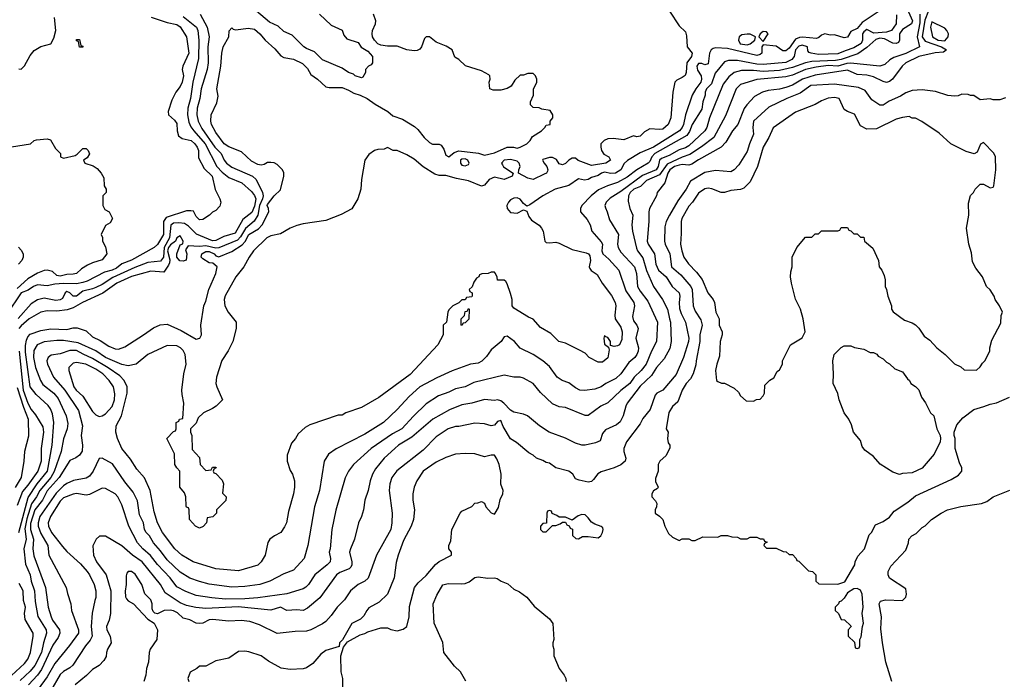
# Model space of a CAD drawing. Header units: inches. Extents: x 1793389 to 1900389, y 320802 to 470796.
# Tile 282 of 656: x 1842260 to 1848338, y 392644 to 396717. Entities that reach past the tile are written whole.
import ezdxf

# ---------------------------------------------------------------- set-up
doc = ezdxf.new("R2010")
doc.units = ezdxf.units.IN
doc.header["$MEASUREMENT"] = 0
doc.layers.add('B8349', color=7, linetype='Continuous')

msp = doc.modelspace()

# ---------------------------------------------------------------- linework, layer by layer
at = {"layer": 'B8349', "color": 2}
for points, elevation in [([(1847721.6, 396821.6), (1847770.4, 396710), (1847764.9, 396690), (1847710, 396656.8), (1847690.2, 396630), (1847690.6, 396589.4), (1847684, 396576), (1847670.4, 396569.6), (1847650, 396571.8), (1847598.2, 396598.2), (1847570, 396602.2), (1847545.8, 396594.2), (1847490, 396544.7), (1847433.9, 396506.1), (1847330, 396469.8), (1847295.6, 396464.4), (1847150, 396458.4), (1847110, 396449.8), (1847030, 396420.9), (1846950, 396402.4), (1846850, 396396.4), (1846790, 396403.5), (1846716.4, 396403.6), (1846671, 396390), (1846636.7, 396363.3), (1846601.7, 396318.3), (1846518, 396110), (1846502.4, 396050), (1846490.2, 396029.8), (1846390, 395937.6), (1846370, 395926.3), (1846330, 395913.6), (1846270, 395877.4), (1846221.3, 395858.7), (1846210.3, 395849.7), (1846200.3, 395810), (1846188, 395790), (1846104.7, 395755.3), (1845970, 395656.3), (1845904.9, 395615.1), (1845879.3, 395590), (1845873, 395570), (1845875.2, 395555.2), (1845887.3, 395530), (1845900.5, 395480.5), (1845957.3, 395390), (1845950.4, 395330), (1845954.4, 395310), (1845970, 395282), (1846054.4, 395190), (1846068.2, 395150), (1846074.4, 395070), (1846090, 395040.7), (1846138, 394978), (1846198, 394850), (1846190.4, 394730), (1846159.3, 394670), (1846126.4, 394590), (1846095.5, 394550), (1846052.7, 394510), (1846026.4, 394470), (1845970, 394427.6), (1845890, 394352), (1845847.3, 394330), (1845770, 394273.2), (1845750, 394272.7), (1845630, 394322.7), (1845590, 394326), (1845550, 394345.2), (1845474.2, 394414.2), (1845429.5, 394469.5), (1845370, 394504), (1845350, 394509.2), (1845310, 394509), (1845250, 394521.2), (1845062.8, 394477.2), (1845010.4, 394449.6), (1844950, 394438), (1844910, 394416), (1844846.2, 394393.8), (1844770, 394345.2), (1844690.4, 394269.6), (1844618.8, 394190), (1844560.6, 394159.4), (1844430, 394069.3), (1844321, 393970), (1844290.6, 393929.4), (1844270, 393888), (1844210.7, 393689.3), (1844187.7, 393570), (1844176.3, 393450), (1844170.8, 393430), (1844178.8, 393390), (1844177.3, 393370), (1844158.8, 393350), (1844082.8, 393290), (1844042.8, 393230), (1844026.2, 393213.8), (1844010, 393203.7), (1843910, 393172.7), (1843730, 393147.8), (1843650, 393141.3), (1843530, 393139.7), (1843447, 393147), (1843350, 393162), (1843286.5, 393186.5), (1843230, 393215.1), (1843189.7, 393270), (1843110, 393352), (1843067.7, 393407.7), (1843019.5, 393450), (1842987.3, 393487.3), (1842934.5, 393590), (1842890, 393722), (1842866, 393770), (1842850, 393789.2), (1842790, 393822), (1842770, 393824), (1842690, 393785.1), (1842670, 393781.6), (1842610, 393791.5), (1842590, 393787.3), (1842530, 393765.1), (1842510, 393744.5), (1842450, 393649.2), (1842436.4, 393610), (1842437.1, 393590), (1842457.1, 393550), (1842523.4, 393463.4), (1842550, 393433.4), (1842636.2, 393356.2), (1842676.3, 393310), (1842690.6, 393290), (1842719.1, 393230), (1842730.5, 393190), (1842730.6, 393150), (1842722.8, 393130), (1842707.9, 393052.1), (1842701.3, 392970), (1842706.4, 392910), (1842694.6, 392885.4), (1842665.5, 392850), (1842588, 392732), (1842570, 392714), (1842530, 392692.7), (1842510, 392673.2), (1842450.7, 392570)], 246), ([(1843072.2, 396732.2), (1843170, 396699.1), (1843230, 396687.7), (1843250, 396673.4), (1843290, 396611.3), (1843304.9, 396510), (1843266.8, 396430), (1843262.8, 396410), (1843270.4, 396370), (1843262, 396330), (1843250, 396304), (1843222.8, 396270), (1843199.8, 396220.2), (1843176.3, 396150), (1843179.1, 396130), (1843216.5, 396096.5), (1843230, 396074.8), (1843231.6, 396030), (1843240.5, 396000.5), (1843263.9, 395983.9), (1843319.1, 395970), (1843342, 395950), (1843355.5, 395930), (1843362.8, 395910), (1843363.5, 395863.5), (1843398.8, 395798.8), (1843447.7, 395750), (1843467.3, 395667.3), (1843496, 395610), (1843501, 395590), (1843495.3, 395564.7), (1843470, 395538), (1843451.1, 395528.9), (1843430.9, 395509.1), (1843390, 395482), (1843370, 395481.2), (1843350, 395502), (1843333.6, 395533.6), (1843317.2, 395537.2), (1843290, 395536), (1843164.5, 395495.5), (1843146.7, 395470), (1843148.2, 395390), (1843110, 395329), (1843091, 395310), (1842950, 395231.3), (1842891.3, 395208.7), (1842856.8, 395183.2), (1842830.6, 395170), (1842782.8, 395157.2), (1842677, 395103), (1842650, 395094.8), (1842610, 395086.6), (1842530, 395087.7), (1842477, 395083), (1842430, 395074), (1842370, 395079.5), (1842346, 395070), (1842312.8, 395047.2), (1842270, 395031.2), (1842181.4, 394898.6)], 218), ([(1843270, 396735.8), (1843350.4, 396670), (1843358.7, 396650), (1843365.3, 396590), (1843362.9, 396477.1), (1843328.9, 396330), (1843314.6, 396230), (1843298.7, 396170), (1843295.3, 396130), (1843304.4, 396084.4), (1843316.1, 396056.1), (1843334, 396030), (1843404, 395950), (1843476.4, 395810), (1843510, 395774.4), (1843550, 395741.6), (1843630.6, 395710), (1843690, 395655.5), (1843710.2, 395630.2), (1843717.7, 395610), (1843710, 395566), (1843692.9, 395527.1), (1843638, 395482), (1843590, 395397.6), (1843521.1, 395378.9), (1843470, 395353.7), (1843450, 395352.3), (1843352.2, 395392.2), (1843301.8, 395441.8), (1843277.8, 395457.8), (1843243.3, 395463.3), (1843210, 395459.7), (1843192.9, 395447.1), (1843185, 395370), (1843152.7, 395310), (1843147.2, 395250), (1843130, 395226.6), (1843050, 395217.4), (1842970, 395186), (1842835, 395125), (1842770, 395082.6), (1842730, 395063.1), (1842710, 395054), (1842650, 395039.6), (1842610, 395009.7), (1842589.7, 395009.7), (1842570, 395029.3), (1842550, 395037.6), (1842540.5, 395030), (1842524.6, 394995.4), (1842510, 394986.3), (1842483.7, 394983.7), (1842410, 394996.9), (1842370, 394986), (1842330, 394962.9), (1842250, 394871.6)], 222), ([(1842254, 396414), (1842270, 396412), (1842290, 396431.3), (1842325.4, 396494.6), (1842350, 396526), (1842390, 396550.8), (1842452.9, 396567.1), (1842470, 396602), (1842483.7, 396650), (1842475.6, 396730)], 218), ([(1842254.3, 393550), (1842312.4, 393767.6), (1842368.1, 393851.9), (1842431.4, 393930), (1842459.5, 394090), (1842470.4, 394230), (1842462.3, 394282.3), (1842450, 394314.8), (1842434.7, 394334.7), (1842362, 394402), (1842325.3, 394450), (1842295.9, 394664.1), (1842295.1, 394704.9), (1842301.8, 394738.2), (1842310, 394759.3), (1842325.4, 394774.6), (1842390, 394798.4), (1842452.8, 394807.2), (1842550, 394804.5), (1842590, 394815.1), (1842614.9, 394814.9), (1842670, 394796), (1842710, 394759.5), (1842756.9, 394736.9), (1842810, 394701.2), (1842850, 394685.1), (1842870, 394682), (1842910, 394696), (1843024.7, 394770), (1843085.2, 394814.8), (1843127.9, 394832.1), (1843170, 394836), (1843256.9, 394796.9), (1843350, 394744), (1843372, 394750), (1843382, 394770), (1843378, 394830), (1843397.3, 394950), (1843410, 394978), (1843428.3, 395051.7), (1843470.8, 395150), (1843478, 395190), (1843453, 395213), (1843430, 395216.4), (1843390, 395239.3), (1843380.4, 395250), (1843384.9, 395270), (1843410, 395286.2), (1843430, 395286), (1843460.5, 395270), (1843470, 395259.6), (1843490, 395251.6), (1843570, 395286), (1843633.9, 395326.1), (1843652, 395348), (1843675.3, 395390), (1843733.7, 395426.3), (1843757, 395450), (1843797.3, 395530), (1843796, 395550), (1843787.7, 395570), (1843790, 395575.3), (1843830, 395628.7), (1843870, 395666), (1843891.3, 395750), (1843891.1, 395771.1), (1843882, 395790), (1843850, 395822), (1843830, 395832), (1843810, 395834), (1843790, 395834), (1843770, 395822), (1843750, 395818), (1843730, 395822.8), (1843690, 395842.8), (1843630, 395901), (1843550, 395930.8), (1843522.8, 395950), (1843470, 396021), (1843444.9, 396070), (1843440.7, 396090), (1843442.8, 396130), (1843477.3, 396202.7), (1843485.4, 396245.4), (1843476, 396290), (1843502, 396430), (1843507.7, 396510), (1843516, 396550), (1843551, 396610), (1843552, 396648), (1843570, 396666), (1843578, 396658), (1843594.6, 396654.6), (1843670, 396665.2), (1843710, 396659), (1843742, 396630), (1843775.3, 396590), (1843835.9, 396535.9), (1843872.9, 396492.9), (1843890, 396484), (1843950, 396473.2), (1844005.6, 396445.6), (1844036, 396416), (1844058, 396378), (1844098, 396350), (1844150, 396302), (1844170, 396298), (1844250, 396298), (1844290, 396282), (1844322.5, 396262.5), (1844362, 396250), (1844404, 396230), (1844454.3, 396194.3), (1844532.7, 396150), (1844562.9, 396122.9), (1844622.2, 396102.2), (1844696.8, 396056.8), (1844718.5, 396038.5), (1844757.6, 395990), (1844790, 395958.4), (1844808.7, 395948.7), (1844848.5, 395948.5), (1844861.3, 395941.3), (1844877.7, 395917.7), (1844890, 395881.2), (1844910, 395869.2), (1844942.9, 395897.1), (1844970, 395906.9), (1845091.9, 395891.9), (1845130, 395881.2), (1845190, 395895.3), (1845270, 395929), (1845309.1, 395929.1), (1845330, 395924), (1845350, 395928.7), (1845391.3, 395950), (1845411.3, 395970), (1845425.4, 395994.6), (1845482, 396030), (1845502, 396050), (1845510, 396066), (1845534, 396070), (1845534, 396090), (1845552, 396110), (1845552, 396130), (1845535.3, 396155.3), (1845483.6, 396163.6), (1845467.3, 396172.7), (1845430, 396174), (1845414, 396190), (1845414, 396210), (1845432, 396250), (1845432.7, 396287.3), (1845452, 396330), (1845452, 396350), (1845444.7, 396370), (1845430, 396384.7), (1845396.4, 396383.6), (1845370, 396374), (1845350, 396374), (1845316.4, 396343.6), (1845292.9, 396307.1), (1845270, 396290.8), (1845230, 396280.7), (1845182, 396282), (1845162, 396290), (1845158, 396330), (1845164.7, 396350), (1845162, 396370), (1845156.9, 396376.9), (1845110, 396401), (1845011.1, 396431.1), (1844971.3, 396470), (1844945.2, 396485.2), (1844930, 396530.8), (1844892.8, 396552.8), (1844830, 396578), (1844790, 396610.8), (1844770, 396610.8), (1844759.5, 396600.5), (1844740.9, 396550), (1844730, 396534.8), (1844713.6, 396526.4), (1844695.9, 396524.1), (1844650, 396530.4), (1844590, 396552.4), (1844530, 396552.4), (1844490, 396558.4), (1844470, 396568), (1844450, 396590.6), (1844437.6, 396610), (1844436.5, 396630), (1844438.7, 396650), (1844455.8, 396690), (1844459.3, 396710), (1844443.1, 396750)], 230), ([(1843373.4, 396750), (1843417, 396670), (1843428.9, 396610), (1843421.1, 396550), (1843424.2, 396450), (1843418, 396410), (1843380.3, 396290), (1843372, 396230), (1843356.5, 396170), (1843353.1, 396130), (1843360.9, 396090), (1843384.4, 396044.4), (1843464, 395930), (1843503.7, 395890), (1843522, 395850), (1843537.1, 395830), (1843570, 395805.3), (1843697.3, 395750), (1843719.3, 395730), (1843758.9, 395650), (1843763.6, 395630), (1843758.8, 395610), (1843739.4, 395570), (1843730.2, 395509.8), (1843708.2, 395471.8), (1843653.2, 395426.8), (1843624, 395376), (1843603.7, 395356.3), (1843490, 395307.4), (1843470, 395305.8), (1843410, 395320.3), (1843370, 395316.9), (1843300.5, 395319.5), (1843283.7, 395296.3), (1843291.7, 395270), (1843287.9, 395232.1), (1843270, 395226.3), (1843248.3, 395228.3), (1843229.7, 395249.7), (1843230.9, 395270), (1843250, 395326), (1843268, 395332), (1843268.7, 395350), (1843250, 395382), (1843230, 395369), (1843221.6, 395350), (1843190, 395325.8), (1843179.1, 395310), (1843172.8, 395290), (1843186.3, 395233.7), (1843184.2, 395215.8), (1843179, 395201), (1843150, 395158), (1843070, 395163.5), (1842950, 395130.9), (1842859.3, 395090), (1842772.7, 395027.3), (1842647.3, 394970), (1842590, 394938.4), (1842553.8, 394926.2), (1842490, 394917.6), (1842430, 394918.4), (1842390, 394911.8), (1842319.1, 394870), (1842270, 394827), (1842254.9, 394810)], 226), ([(1846270.8, 396770), (1846330, 396678), (1846370, 396642), (1846376.8, 396616.8), (1846381, 396550), (1846410.6, 396510), (1846406.8, 396490), (1846377.3, 396450), (1846374.8, 396390), (1846367.1, 396372.9), (1846350, 396359), (1846316.9, 396343.1), (1846304.7, 396330), (1846291, 396269), (1846279.1, 396110), (1846262, 396070), (1846230, 396040.9), (1846210, 396038), (1846150, 396042), (1846116.1, 396023.9), (1846090, 395997.2), (1846070, 395994), (1846050, 395999), (1845990, 395975.3), (1845922.7, 395982.7), (1845890, 395980.7), (1845868.5, 395971.5), (1845848.2, 395950), (1845846.7, 395930), (1845851.7, 395910), (1845865.8, 395885.8), (1845896, 395870), (1845906.8, 395850), (1845878, 395830), (1845790, 395816.2), (1845707.6, 395847.6), (1845690, 395861.2), (1845670, 395861.2), (1845650.5, 395849.5), (1845630, 395829), (1845610, 395820.9), (1845590, 395826.6), (1845574.2, 395854.2), (1845550, 395865.1), (1845530, 395865.1), (1845490, 395853.2), (1845487.3, 395850), (1845497.3, 395830), (1845513.4, 395810), (1845520.7, 395790), (1845518, 395782), (1845511, 395770), (1845498, 395762), (1845430, 395729.5), (1845397.4, 395737.4), (1845339, 395770), (1845340.9, 395790), (1845349.6, 395810), (1845342.4, 395830), (1845330, 395842.4), (1845290, 395854.3), (1845251.3, 395850), (1845234.9, 395830), (1845239.5, 395819.5), (1845247.3, 395807.3), (1845306, 395770), (1845301, 395750), (1845250, 395729), (1845190, 395744.5), (1845158.8, 395730), (1845130, 395695.3), (1845110, 395689), (1845030, 395722), (1844955.5, 395735.5), (1844890, 395754), (1844850, 395755.3), (1844822, 395762), (1844750, 395809), (1844695.5, 395855.5), (1844650, 395882), (1844590, 395908.7), (1844566, 395910), (1844530, 395928), (1844510, 395918), (1844470, 395915.3), (1844450, 395908), (1844415.3, 395884.7), (1844391, 395850), (1844370.7, 395730), (1844366.8, 395670), (1844347.3, 395610), (1844310, 395549.2), (1844245.2, 395514.8), (1844150, 395477.2), (1844010, 395456), (1843970, 395445.2), (1843930, 395429), (1843870, 395394), (1843810, 395382.7), (1843786, 395370), (1843704, 395290), (1843676, 395250), (1843642.8, 395190), (1843594.8, 395130), (1843528.1, 395011.9), (1843522.8, 394990), (1843526.8, 394950), (1843546, 394910), (1843596, 394850), (1843596, 394810), (1843574.8, 394730), (1843547.5, 394672.5), (1843508.3, 394611.7), (1843474, 394510), (1843470.9, 394470.9), (1843476, 394450), (1843512, 394370), (1843472, 394330), (1843450, 394315.3), (1843394, 394290), (1843362, 394258), (1843350, 394226), (1843314, 394190), (1843314, 394170), (1843322, 394150), (1843323.6, 394063.6), (1843370, 394014), (1843374, 393970), (1843410, 393934), (1843442, 393938), (1843450, 393954), (1843470, 393954), (1843472, 393950), (1843458, 393942), (1843454, 393930), (1843458, 393918), (1843470, 393914), (1843510, 393874), (1843518, 393850), (1843512.7, 393792.7), (1843534, 393770), (1843532.7, 393747.3), (1843474, 393690), (1843474, 393670), (1843452.7, 393647.3), (1843418, 393642), (1843414, 393610), (1843392.7, 393587.3), (1843370, 393578), (1843346, 393590), (1843308, 393630), (1843306, 393690), (1843302, 393702), (1843290, 393706), (1843287.3, 393712.7), (1843286, 393770), (1843276.4, 393796.4), (1843248, 393830), (1843248, 393930), (1843229.1, 393949.1), (1843218, 393970), (1843216.4, 394036.4), (1843168, 394130), (1843210, 394174), (1843222, 394178), (1843226, 394190), (1843226, 394230), (1843242, 394238), (1843246, 394250), (1843266, 394254), (1843274, 394350), (1843262, 394402), (1843261.2, 394430), (1843272.3, 394530), (1843286.6, 394590), (1843280.9, 394650), (1843270, 394673.2), (1843253.2, 394690), (1843230, 394703.7), (1843170, 394706), (1843051, 394650), (1842978, 394590), (1842930, 394579.5), (1842890, 394587.6), (1842790, 394631.1), (1842730, 394672.8), (1842621.8, 394721.8), (1842530, 394735.8), (1842490, 394735.8), (1842410, 394728), (1842368, 394710), (1842346.6, 394673.4), (1842344.6, 394630), (1842358, 394570), (1842388.8, 394488.8), (1842403.8, 394463.8), (1842470.5, 394410), (1842498.2, 394378.2), (1842546, 394270), (1842557.3, 394222.7), (1842552.7, 394190), (1842530.4, 394129.6), (1842515.3, 394050), (1842473.2, 393926.8), (1842452.6, 393890), (1842384.4, 393810), (1842363.1, 393770), (1842332.8, 393727.2), (1842304.6, 393635.4), (1842292.5, 393572.5), (1842300.2, 393510), (1842285.6, 393450), (1842295.1, 393355.1), (1842324.2, 393290), (1842330.3, 393250), (1842351.8, 393190), (1842356.1, 393123.9), (1842371.8, 393031.8), (1842422.4, 392950), (1842424.9, 392930), (1842406, 392870), (1842394.3, 392810), (1842353.1, 392730), (1842324.8, 392695.2), (1842262.7, 392637.3)], 234), ([(1847566, 396770), (1847461.1, 396698.9), (1847430, 396662.7), (1847390, 396644), (1847370.4, 396609.6), (1847350, 396603.6), (1847290, 396623), (1847262, 396622), (1847230, 396629), (1847210, 396622), (1847194, 396606), (1847178.8, 396601.2), (1847091.7, 396608.3), (1847074.3, 396605.7), (1847050, 396597), (1847010, 396540.5), (1846990, 396523.6), (1846970, 396524.5), (1846930, 396552.4), (1846850, 396562), (1846841, 396550), (1846841, 396510), (1846830, 396501.2), (1846810, 396496), (1846630, 396538.3), (1846556.3, 396543.7), (1846540.4, 396539.6), (1846528.5, 396531.5), (1846518, 396510), (1846510, 396444), (1846490, 396437.2), (1846470, 396446.6), (1846450, 396447), (1846439.5, 396430), (1846444.7, 396404.7), (1846466, 396370), (1846468.5, 396350), (1846464.9, 396330), (1846433.4, 396290), (1846410.4, 396250), (1846370.4, 396130), (1846357, 396070), (1846348.4, 396050), (1846332.7, 396030), (1846173, 395930), (1846090, 395895.6), (1846012.3, 395847.7), (1845990.4, 395829.6), (1845970, 395789.4), (1845938, 395770), (1845910, 395767.3), (1845870, 395774.7), (1845851.3, 395770), (1845830, 395755.1), (1845790, 395741.6), (1845769.3, 395729.3), (1845746, 395726), (1845710, 395734), (1845650, 395693.2), (1845564.7, 395670), (1845490, 395629.2), (1845410, 395574), (1845390, 395566), (1845370, 395582), (1845349.4, 395609.4), (1845330, 395616.2), (1845310, 395615.1), (1845290, 395603.6), (1845277.6, 395590), (1845267.4, 395570), (1845268.7, 395550), (1845290, 395526), (1845330, 395522.8), (1845370, 395542), (1845390, 395534), (1845402, 395502), (1845418.8, 395478.8), (1845467.1, 395447.1), (1845481, 395430), (1845491, 395410), (1845502, 395350), (1845510, 395342), (1845530, 395338), (1845570, 395342.8), (1845590, 395337.3), (1845670, 395298), (1845756.7, 395276.7), (1845770.4, 395270.4), (1845779, 395259), (1845783, 395230), (1845776.3, 395190), (1845780.4, 395180.4), (1845788.5, 395168.5), (1845824, 395144), (1845854.8, 395090), (1845913.8, 395013.8), (1845936.3, 394970), (1845940.5, 394950), (1845932.8, 394892.8), (1845935.5, 394870), (1845970, 394818), (1845978.8, 394790), (1845976.9, 394743.1), (1845962, 394710), (1845950, 394702), (1845930, 394698), (1845906, 394706), (1845908, 394730), (1845890, 394755.3), (1845878, 394758), (1845870, 394766), (1845866.8, 394750), (1845870, 394714), (1845894, 394694), (1845898, 394678), (1845890, 394628.7), (1845858, 394602), (1845830, 394601.2), (1845775.3, 394630), (1845750, 394657.2), (1845716.6, 394676.6), (1845630, 394719.3), (1845588, 394730), (1845538.6, 394778.6), (1845475.5, 394815.5), (1845430, 394868), (1845400.2, 394880.2), (1845310, 394935.3), (1845299, 394950), (1845299, 394990), (1845290, 395026), (1845270, 395086), (1845260.4, 395100.4), (1845250, 395108), (1845208.9, 395108.9), (1845207.3, 395127.3), (1845198, 395150), (1845190, 395158), (1845170, 395158), (1845151.3, 395148.7), (1845112.7, 395147.3), (1845098, 395142), (1845094, 395130), (1845079.6, 395120.4), (1845063.6, 395096.4), (1845052.7, 395067.3), (1845034, 395050), (1845038, 395038), (1845054, 395030), (1845054, 395010), (1845050, 395006), (1845018, 395002), (1845010, 394986), (1844990, 394986), (1844971.6, 394968.4), (1844934, 394950), (1844910, 394926), (1844902, 394910), (1844894, 394850), (1844874, 394830), (1844874, 394770), (1844842, 394710), (1844670, 394525.2), (1844476.8, 394383.2), (1844370, 394322), (1844274, 394290), (1844250, 394275.3), (1844225.4, 394274.6), (1844050, 394215.3), (1844022, 394198), (1843979.6, 394160.4), (1843962, 394130), (1843936.9, 394103.1), (1843911.6, 394028.4), (1843911.3, 393990), (1843930, 393934), (1843944.7, 393910), (1843956, 393870), (1843956, 393830), (1843950.8, 393790), (1843919.8, 393680.2), (1843906, 393610), (1843895.3, 393584.7), (1843871.3, 393550), (1843832, 393530), (1843804.7, 393510), (1843790.9, 393489.1), (1843776, 393410), (1843751.3, 393370), (1843730, 393349), (1843610, 393313.2), (1843470, 393326.6), (1843330, 393369.3), (1843261.2, 393410), (1843217.2, 393450), (1843140.9, 393550), (1843109.7, 393609.7), (1843090, 393678), (1843064.5, 393810), (1843030, 393888.7), (1842982.5, 393942.5), (1842944.1, 394004.1), (1842890, 394069), (1842864.5, 394130), (1842853.2, 394170), (1842856, 394210), (1842888.2, 394271.8), (1842922.9, 394410), (1842922.9, 394450), (1842904.5, 394490), (1842877.2, 394517.2), (1842807.1, 394567.1), (1842710, 394625.7), (1842650.8, 394650.8), (1842610, 394673.7), (1842570, 394674), (1842510, 394654.5), (1842453.7, 394646.3), (1842434.8, 394630), (1842427.7, 394610), (1842430.6, 394590), (1842468.2, 394510), (1842538.4, 394430), (1842623.4, 394303.4), (1842647.3, 394210), (1842639.1, 394150), (1842647.3, 394090), (1842646.4, 394053.6), (1842630, 394029), (1842607.5, 394012.5), (1842570, 393996), (1842504.2, 393890), (1842430, 393807.6), (1842400.8, 393750), (1842353.8, 393690), (1842325.8, 393605.8), (1842326, 393570), (1842346, 393510), (1842341.6, 393450), (1842347.1, 393407.1), (1842419.1, 393210), (1842435.5, 393090), (1842454.9, 393030), (1842463.1, 393010), (1842504.9, 392950), (1842508.5, 392930), (1842498, 392902), (1842465.4, 392854.6), (1842395.5, 392704.5), (1842370.2, 392669.8), (1842314.9, 392610)], 238), ([(1847672.4, 396747.6), (1847670.5, 396690), (1847642, 396650), (1847610, 396639.1), (1847533.1, 396633.1), (1847490, 396655.4), (1847470, 396642.4), (1847463.2, 396630), (1847462.7, 396590), (1847453.4, 396570), (1847410, 396542.3), (1847354.8, 396525.2), (1847310, 396505.3), (1847190, 396502.6), (1847146, 396510), (1847133.2, 396513.2), (1847125.2, 396525.2), (1847122.7, 396550), (1847090, 396559.1), (1847070, 396553.7), (1847050, 396531.3), (1847040.5, 396490), (1847026, 396470), (1846990, 396453.3), (1846850, 396440.3), (1846810, 396442.8), (1846690, 396464), (1846634.9, 396465.1), (1846610, 396456), (1846554.1, 396385.9), (1846530, 396320.9), (1846499.3, 396290), (1846490.4, 396270), (1846490.4, 396250), (1846477.6, 396210), (1846470, 396165.2), (1846412, 396070), (1846393.8, 396026.2), (1846377.5, 396002.5), (1846181.1, 395890), (1846162.3, 395870), (1846150, 395842), (1846139.3, 395830), (1846070.2, 395789.8), (1846010, 395744), (1845950, 395712.4), (1845888.2, 395691.8), (1845833.3, 395666.7), (1845787.3, 395630), (1845731, 395570), (1845721, 395550), (1845721, 395530), (1845763.4, 395483.4), (1845780.7, 395450), (1845791, 395410), (1845850, 395346), (1845857.1, 395330), (1845853.4, 395290), (1845858.8, 395270), (1845897.3, 395237.3), (1845958.4, 395170), (1846002.3, 395042.3), (1846050.5, 394970), (1846055.5, 394950), (1846043.4, 394883.4), (1846050, 394858), (1846070.4, 394830.4), (1846078, 394810), (1846063.1, 394750), (1846079.3, 394690), (1846077.1, 394670), (1846070.4, 394650), (1846056.3, 394630), (1846020.7, 394599.3), (1845970, 394529.3), (1845939.2, 394500.8), (1845878, 394470), (1845850, 394449.3), (1845810, 394436), (1845746.3, 394426.3), (1845718, 394430), (1845690, 394444), (1845650, 394474), (1845608, 394490), (1845578, 394510), (1845530, 394575.3), (1845488.7, 394610), (1845430, 394649.3), (1845350, 394689), (1845315.3, 394730), (1845270, 394762), (1845250, 394758), (1845232, 394730), (1845170, 394679), (1845142, 394638), (1845112.4, 394607.6), (1845090, 394596), (1845042, 394590), (1844930, 394549.4), (1844834.2, 394505.8), (1844730.3, 394449.7), (1844664, 394390), (1844590, 394309.2), (1844506, 394230), (1844390, 394158), (1844212.8, 394067.2), (1844165.2, 394034.8), (1844138.8, 393990), (1844110.8, 393810), (1844080.7, 393710), (1844038.8, 393470), (1844016, 393390), (1843950, 393319), (1843890, 393295.1), (1843804.7, 393250), (1843742, 393230), (1843650, 393217.6), (1843570, 393214), (1843430, 393231.8), (1843370, 393247.3), (1843310, 393269.6), (1843250, 393306.6), (1843170, 393382), (1843130, 393438), (1843086.7, 393486.7), (1843060.9, 393530), (1843040.9, 393550), (1843029.6, 393570), (1843023.7, 393610), (1843000.1, 393660.1), (1842986.5, 393746.5), (1842960.1, 393800.1), (1842910, 393862.7), (1842833.6, 393973.6), (1842770, 394009), (1842750, 394008), (1842713, 393930), (1842690, 393899.3), (1842670, 393886), (1842592.5, 393872.5), (1842550, 393853.6), (1842530, 393839.6), (1842485.8, 393794.2), (1842384.2, 393650), (1842373.4, 393610), (1842374.6, 393590), (1842390, 393544.9), (1842434.4, 393470), (1842440.7, 393410), (1842547.3, 393210), (1842554.4, 393174.4), (1842576, 393110), (1842578.8, 393070), (1842622, 392950), (1842622, 392930), (1842566.9, 392853.1), (1842477.3, 392742.7), (1842430, 392659.5), (1842335.8, 392530)], 242), ([(1847816.9, 396750), (1847816.8, 396696.8), (1847800.2, 396610), (1847814, 396550), (1847730, 396507.3), (1847656.9, 396483.1), (1847631.6, 396468.4), (1847599.9, 396440.1), (1847570.4, 396429.6), (1847387.6, 396447.6), (1847366, 396446), (1847310, 396429), (1847250, 396433.7), (1847175.8, 396424.2), (1847110.7, 396410), (1847030, 396373.5), (1846990, 396363.1), (1846810, 396348), (1846710, 396316.2), (1846682, 396290), (1846616.7, 396123.3), (1846545.5, 395990), (1846469.1, 395930.9), (1846396.7, 395883.3), (1846350, 395868.8), (1846256.1, 395823.9), (1846210, 395758.7), (1846130, 395723.5), (1846092.3, 395687.7), (1846050.2, 395669.8), (1846028.9, 395650), (1846018.7, 395630), (1846015.5, 395595.5), (1846026, 395550), (1846044.9, 395510), (1846039.5, 395450), (1846043.1, 395410), (1846066.7, 395306.7), (1846073, 395290), (1846105.8, 395245.8), (1846129.1, 395169.1), (1846173, 395070), (1846227.7, 394990), (1846259.1, 394930), (1846270.4, 394870), (1846278.4, 394850), (1846281.6, 394730), (1846273.5, 394686.5), (1846237.7, 394622.3), (1846190, 394569.2), (1846159.9, 394520.1), (1846090, 394454.5), (1846010.5, 394349.5), (1846000.7, 394330), (1845985.5, 394270), (1845966.4, 394233.6), (1845944.1, 394215.9), (1845876.4, 394183.6), (1845858.5, 394161.5), (1845843.5, 394116.5), (1845815.2, 394104.8), (1845750, 394089.3), (1845730, 394089.2), (1845690, 394101.2), (1845630, 394133.2), (1845528.7, 394170), (1845469.5, 394209.5), (1845395.3, 394270), (1845370, 394281.2), (1845310, 394294), (1845290, 394305.2), (1845249.4, 394349.4), (1845230, 394364), (1845210, 394369.2), (1845190, 394366), (1845130, 394372.7), (1845050.4, 394349.6), (1844990, 394338), (1844912.5, 394307.5), (1844810.3, 394249.7), (1844680.6, 394139.4), (1844598.8, 394090), (1844574.8, 394070), (1844510, 394009.2), (1844457.1, 393942.9), (1844437.3, 393910), (1844422.8, 393870), (1844410.5, 393809.5), (1844391, 393750), (1844382.8, 393690), (1844370.6, 393649.4), (1844351, 393610), (1844326, 393510), (1844301, 393450), (1844296, 393430), (1844310.6, 393370), (1844310.6, 393350), (1844303.8, 393336.2), (1844293.7, 393326.3), (1844236.7, 393303.3), (1844216, 393290), (1844112.5, 393147.5), (1844037.5, 393082.5), (1844010, 393069.3), (1843970, 393072.7), (1843910, 393068.7), (1843870, 393089), (1843810, 393072), (1843609, 393091), (1843410, 393081.6), (1843347.9, 393087.9), (1843290, 393100.7), (1843250, 393115.6), (1843158.9, 393178.9), (1843129.6, 393229.6), (1843015.1, 393370), (1842956, 393410), (1842890, 393469), (1842790, 393528), (1842752.7, 393527.3), (1842731.6, 393508.4), (1842711, 393469), (1842716.3, 393410), (1842733.4, 393370), (1842793, 393290), (1842821.6, 393190), (1842821, 393050), (1842811.3, 393010), (1842794.8, 392970), (1842797.3, 392950), (1842818, 392910), (1842824.9, 392870), (1842802.8, 392830), (1842794.8, 392810), (1842794, 392786), (1842779.8, 392760.2), (1842751.3, 392730), (1842710, 392705.2), (1842673, 392667), (1842602.8, 392610)], 250), ([(1847870.5, 396770.5), (1847846.8, 396713.2), (1847830.2, 396610), (1847850, 396584.2), (1847951, 396550), (1847981, 396530), (1847963.5, 396516.5), (1847911.8, 396511.8), (1847811.3, 396490), (1847731, 396450), (1847706.8, 396430), (1847647.3, 396350), (1847630, 396335.1), (1847610, 396329.4), (1847590, 396334.5), (1847530, 396364.5), (1847490, 396373.6), (1847430, 396378.7), (1847370, 396404.7), (1847170, 396375.1), (1847091.4, 396348.6), (1847030, 396313.3), (1846990, 396297.6), (1846950, 396287.3), (1846879.9, 396280.1), (1846844.7, 396270), (1846796.7, 396243.3), (1846748.6, 396191.4), (1846732.3, 396167.7), (1846693, 396070), (1846659.1, 396030), (1846619.5, 395960.5), (1846590.3, 395929.7), (1846450, 395851.6), (1846410, 395823.6), (1846390, 395818.4), (1846350, 395823), (1846330, 395819.3), (1846301.6, 395810), (1846273.4, 395790), (1846261.5, 395770), (1846241.6, 395710), (1846196, 395650), (1846190.8, 395630), (1846147.3, 395550), (1846142.8, 395530), (1846142.8, 395470), (1846133.4, 395350), (1846139.1, 395330), (1846178, 395270), (1846187.5, 395207.5), (1846203.8, 395170), (1846250.6, 395130), (1846287.7, 395070), (1846330.4, 395030), (1846335.8, 395010), (1846330.4, 394970), (1846333.7, 394933.7), (1846342.3, 394902.3), (1846370.4, 394850), (1846390.4, 394750), (1846388, 394730), (1846358, 394630), (1846313, 394527), (1846230.4, 394429.6), (1846192, 394410), (1846182, 394398), (1846151, 394310), (1846105.8, 394254.2), (1846090, 394222), (1846005.5, 394110), (1845988.4, 394070), (1845988.4, 394050), (1846002.4, 394010), (1845997.1, 393990), (1845971.7, 393968.3), (1845930, 393949.5), (1845850, 393925.2), (1845828, 393912), (1845803, 393877), (1845790, 393866), (1845770, 393860.9), (1845712.7, 393872.7), (1845690, 393882), (1845674, 393910), (1845650, 393929), (1845569.2, 393949.2), (1845530, 393978), (1845510, 393982), (1845490, 393995.3), (1845450, 394009), (1845430, 394028.7), (1845403.2, 394043.2), (1845326.6, 394106.6), (1845290, 394129), (1845244.1, 394204.1), (1845230, 394242), (1845210, 394235.3), (1845190, 394214), (1845170.6, 394209.4), (1845130, 394221.2), (1845070, 394225.2), (1844970, 394206), (1844950, 394206), (1844904.7, 394190), (1844830, 394141.2), (1844750, 394059.3), (1844588.6, 393931.4), (1844557.3, 393890), (1844544.9, 393850), (1844540.7, 393810), (1844558.8, 393670), (1844557.3, 393610), (1844550.7, 393570), (1844462.8, 393410), (1844410.4, 393269.6), (1844390.5, 393249.5), (1844350, 393229.2), (1844301, 393190), (1844265.5, 393134.5), (1844218.8, 393090), (1844182.5, 393037.5), (1844150, 393001.2), (1844130, 392986), (1844058, 392950), (1844030, 392940.9), (1843959.8, 392940.2), (1843850, 392926), (1843740.1, 392980.1), (1843681.2, 393001.2), (1843627.2, 393007.2), (1843550, 393002.9), (1843450, 393013), (1843429, 393011), (1843390, 392991.8), (1843370, 392989.5), (1843350, 392991.8), (1843311, 393011), (1843270, 393022), (1843234.8, 393054.8), (1843210, 393067.4), (1843188.8, 393071.2), (1843151.8, 393068.2), (1843110, 393049), (1843093.2, 393053.2), (1843083.2, 393063.2), (1843078.6, 393078.6), (1843078, 393110), (1843070, 393135.3), (1843032, 393172), (1843013.6, 393230), (1842972.5, 393292.5), (1842950, 393309.3), (1842930, 393309), (1842921.1, 393298.9), (1842916.3, 393283.7), (1842917.1, 393230), (1842911.7, 393188.3), (1842914.1, 393154.1), (1842920.2, 393140.2), (1842930, 393128), (1842962.8, 393110), (1843050, 393016), (1843090, 392991.3), (1843111.3, 392950), (1843106, 392890), (1843066, 392830), (1843058.8, 392810), (1843054.8, 392750), (1843042.8, 392710), (1843038.8, 392670), (1843026, 392630)], 254), ([(1844110.8, 396750), (1844183, 396683), (1844250, 396651), (1844260.4, 396620.4), (1844278.4, 396598.4), (1844350, 396576), (1844367.9, 396547.9), (1844410, 396522.8), (1844437.3, 396490), (1844438, 396450), (1844430, 396438), (1844414, 396430), (1844394, 396410), (1844394, 396390), (1844378, 396362), (1844370, 396358), (1844330, 396369.3), (1844319.6, 396379.6), (1844289.2, 396390), (1844250, 396417), (1844130, 396469.3), (1844078.9, 396518.9), (1844030, 396538), (1844013.2, 396550), (1843942, 396622), (1843890, 396642.7), (1843856.1, 396676.1), (1843801.1, 396701.1), (1843720.9, 396770)], 226), ([(1848345.4, 396234.6), (1848310, 396222), (1848270, 396222), (1848250, 396228.7), (1848190, 396222), (1848150, 396248), (1848128.9, 396248.9), (1848114.6, 396254.6), (1848076.4, 396256.4), (1848053.4, 396246.6), (1848030, 396243.7), (1847989.5, 396249.5), (1847913.6, 396273.6), (1847830, 396284), (1847770, 396279), (1847730, 396264), (1847696.4, 396243.6), (1847626.9, 396213.1), (1847590, 396189.2), (1847570, 396189.2), (1847521.2, 396221.2), (1847479.1, 396279.1), (1847438.3, 396298.3), (1847290, 396319.5), (1847142.8, 396310), (1847078, 396262), (1846994.8, 396230), (1846884.1, 396175.9), (1846790.5, 396090), (1846785.5, 396050), (1846790.7, 396010), (1846764.9, 395950), (1846750, 395902), (1846699.8, 395820.2), (1846671.3, 395790), (1846650, 395777.2), (1846554.4, 395785.6), (1846490, 395772.7), (1846401.3, 395718.7), (1846374.9, 395670), (1846322, 395598), (1846270.4, 395509.6), (1846250.6, 395470), (1846242, 395438), (1846240.5, 395350), (1846244.9, 395330), (1846272.4, 395270), (1846283, 395190), (1846340.6, 395140.6), (1846403, 395070), (1846410.4, 395050), (1846416.3, 394950), (1846430, 394918), (1846464.5, 394864.5), (1846473.4, 394830), (1846459.3, 394770), (1846457.6, 394730), (1846434.9, 394610), (1846434.2, 394585.8), (1846418, 394530), (1846400.9, 394499.1), (1846374.8, 394470), (1846350.4, 394429.6), (1846323.5, 394356.5), (1846290, 394328.7), (1846267.9, 394292.1), (1846251.3, 394190), (1846262, 394170), (1846258, 394130), (1846263.6, 394103.6), (1846274, 394090), (1846272.7, 394072.7), (1846250, 394026), (1846212, 393990), (1846202, 393970), (1846202, 393930), (1846184.7, 393884.7), (1846185.4, 393865.4), (1846202, 393830), (1846198, 393822), (1846171.6, 393808.4), (1846162, 393790), (1846162, 393770), (1846185.4, 393745.4), (1846192, 393730), (1846191.1, 393708.9), (1846182, 393690), (1846182, 393670), (1846210, 393652), (1846230.9, 393630.9), (1846242, 393590), (1846265.4, 393545.4), (1846290, 393522), (1846330, 393502), (1846350, 393512), (1846390, 393512), (1846410, 393502), (1846430, 393502), (1846476.4, 393523.6), (1846570, 393522), (1846590, 393532), (1846630, 393532), (1846656.4, 393523.6), (1846690, 393522), (1846710, 393512), (1846750, 393512), (1846770, 393522), (1846810, 393522), (1846830, 393512), (1846851.6, 393511.6), (1846858, 393498), (1846874, 393490), (1846858, 393482), (1846854, 393470), (1846870, 393454), (1846930, 393454), (1846972.7, 393432.7), (1846991.6, 393431.6), (1847010, 393414), (1847030, 393414), (1847054, 393390), (1847058, 393378), (1847070, 393374), (1847130, 393314), (1847154, 393310), (1847174, 393290), (1847174, 393250), (1847192.7, 393232.7), (1847310, 393231.3), (1847354, 393246), (1847415.3, 393350), (1847418, 393370), (1847434.6, 393405.4), (1847475.3, 393450), (1847504, 393536), (1847518, 393550), (1847543.1, 393596.9), (1847590, 393618), (1847630, 393644.7), (1847658, 393682), (1847742, 393738), (1847790, 393776), (1848010, 393878), (1848054.6, 393905.4), (1848075.3, 393930), (1848075.3, 393950), (1848061.2, 393981.2), (1848035.3, 394070), (1848035.3, 394130), (1848028, 394150), (1848028, 394170), (1848044.7, 394215.3), (1848082, 394258), (1848149.3, 394310.7), (1848212.5, 394327.5), (1848250, 394342.8), (1848290, 394351), (1848370, 394386)], 258), ([(1842210, 395930.7), (1842326, 395950), (1842349.1, 395970.9), (1842364.7, 395975.3), (1842430, 395982), (1842450, 395974), (1842481.6, 395921.6), (1842511, 395890), (1842512, 395870), (1842530, 395861), (1842602, 395878), (1842614.6, 395885.4), (1842650, 395922), (1842670, 395922), (1842682, 395910), (1842691, 395889), (1842676.9, 395863.1), (1842654, 395850), (1842662, 395830), (1842714.4, 395814.4), (1842738, 395798), (1842762, 395770), (1842779.6, 395739.6), (1842782, 395690), (1842794, 395670), (1842794, 395650), (1842774, 395630), (1842774, 395570), (1842785.4, 395545.4), (1842812, 395530), (1842832, 395490), (1842818, 395462), (1842790, 395446), (1842762, 395390), (1842771.6, 395371.6), (1842772, 395350), (1842790, 395314), (1842798, 395270), (1842770, 395234), (1842710, 395216), (1842678.8, 395201.2), (1842642.4, 395177.6), (1842611, 395150), (1842590, 395145.1), (1842550, 395143.7), (1842510, 395133.2), (1842490, 395137.2), (1842462.9, 395162.9), (1842430, 395169.6), (1842410, 395168), (1842370, 395152.6), (1842310, 395116.8), (1842244, 395056)], 214), ([(1842252.7, 395312.7), (1842270, 395294), (1842282, 395270), (1842282, 395250), (1842274, 395230), (1842252.7, 395207.3)], 210), ([(1842256.9, 394670), (1842282, 394430), (1842309.3, 394350), (1842330, 394310.5), (1842357.7, 394277.7), (1842403.8, 394203.8), (1842406.4, 394170), (1842392, 394070), (1842391.7, 393990), (1842371.8, 393930), (1842310, 393842), (1842276.7, 393803.3), (1842243.7, 393716.3)], 226), ([(1842245.1, 394445.1), (1842283.8, 394323.8), (1842312.9, 394250), (1842315.3, 394144.7), (1842290.4, 394050), (1842286.3, 393990), (1842268.1, 393890), (1842231.1, 393828.9)], 222), ([(1844255.3, 392570), (1844254, 392650), (1844245.2, 392690), (1844242, 392790), (1844258, 392842), (1844284, 392876), (1844362, 392918), (1844390, 392926), (1844410, 392938), (1844490, 392961), (1844530, 392961), (1844550, 392951), (1844590, 392942.8), (1844626.3, 392953.7), (1844649.3, 392970.7), (1844664.5, 393030), (1844666.9, 393093.1), (1844697.2, 393210), (1844720.5, 393239.5), (1844770, 393284.9), (1844826.6, 393353.4), (1844850, 393370.6), (1844926, 393410), (1844926, 393430), (1844908.9, 393448.9), (1844908.7, 393470), (1844920.4, 393499.6), (1844928, 393570), (1844978, 393670), (1844990, 393682), (1845050, 393712), (1845070, 393732), (1845087.3, 393732.7), (1845110, 393742), (1845130, 393732), (1845138, 393710), (1845170, 393671.3), (1845190, 393664.7), (1845195.3, 393670), (1845215.5, 393704.5), (1845226.3, 393753.7), (1845242, 393790), (1845244, 393810), (1845229.5, 393849.5), (1845232.7, 393910), (1845219.5, 393970), (1845206, 394006), (1845190, 394028), (1845170, 394028.7), (1845130, 394018), (1845070, 394035.3), (1845010, 394038), (1844950, 394034), (1844890, 394014), (1844830, 393984), (1844750, 393929), (1844710.8, 393870), (1844694.8, 393830), (1844686.8, 393790), (1844687.3, 393750), (1844697.3, 393690), (1844690.7, 393630), (1844676.3, 393590), (1844630, 393502), (1844596.3, 393410), (1844584.5, 393364.5), (1844570.7, 393270), (1844530.8, 393170), (1844479.8, 393120.2), (1844415.3, 393084.7), (1844402, 393070), (1844383.6, 393036.4), (1844363.6, 393016.4), (1844310, 392988.7), (1844252, 392888), (1844234, 392870), (1844232.7, 392847.3), (1844150, 392822), (1844119.8, 392800.2), (1844070, 392742), (1844030, 392715.3), (1844010, 392708.7), (1843930, 392704), (1843873.6, 392713.6), (1843796.5, 392756.5), (1843750, 392789), (1843674.6, 392814.6), (1843650, 392818), (1843610, 392815.3), (1843550, 392775.3), (1843470, 392758), (1843410, 392726), (1843370, 392726), (1843354, 392710), (1843311.6, 392688.4), (1843298, 392650), (1843304.7, 392630)], 258), ([(1847642.7, 392630), (1847607, 392750), (1847586, 392870), (1847575.5, 392955.5), (1847579.5, 393030), (1847565.2, 393110), (1847574, 393126), (1847604.7, 393135.3), (1847710, 393131), (1847730, 393152), (1847734.5, 393170), (1847730, 393202), (1847628.9, 393268.9), (1847622, 393290), (1847622, 393310), (1847636.5, 393343.5), (1847730, 393442), (1847747.3, 393487.3), (1847748.7, 393510), (1847768, 393530), (1847794.6, 393545.4), (1847830, 393582), (1847850, 393592), (1847888, 393630), (1847948, 393670), (1847988, 393690), (1848070, 393710.8), (1848198, 393730), (1848230, 393742), (1848269.6, 393770.4), (1848371.3, 393811.3)], 254), ([(1845013.6, 392633.6), (1844982, 392690), (1844944.8, 392724.8), (1844879, 392810), (1844872.1, 392872.1), (1844819.3, 392990), (1844812.7, 393110), (1844835.9, 393164.1), (1844872.7, 393227.3), (1844904.5, 393235.5), (1844990, 393232.7), (1845010, 393236.4), (1845034.5, 393245.5), (1845070, 393272.4), (1845090, 393277.1), (1845150, 393267.7), (1845190, 393270.8), (1845207.1, 393267.1), (1845232, 393250), (1845273.7, 393233.7), (1845310, 393201), (1845344.5, 393184.5), (1845390.7, 393150.7), (1845435.3, 393095.3), (1845530, 393018), (1845551.6, 392988.4), (1845558, 392890), (1845551.3, 392870), (1845551.3, 392850), (1845558, 392830), (1845558, 392790), (1845591.1, 392711.1), (1845622, 392670), (1845632, 392650), (1845634, 392630)], 254), ([(1842210, 392667), (1842290, 392742), (1842310, 392769.3), (1842326, 392810), (1842344, 392910), (1842344, 392930), (1842292.8, 393012.8), (1842290.5, 393050), (1842294.9, 393090), (1842284, 393130), (1842282, 393190), (1842256.7, 393236.7)], 230)]:
    msp.add_lwpolyline(points, dxfattribs=dict(at, elevation=elevation))
for points, elevation in [([(1847890, 396704), (1847881.6, 396670), (1847894.4, 396610), (1847930, 396589.4), (1847970, 396586.5), (1847992.1, 396610), (1847993.1, 396630), (1847984, 396650), (1847970, 396664)], 258), ([(1842630, 396546), (1842622, 396582), (1842610, 396586), (1842610, 396594), (1842630, 396594), (1842638, 396558), (1842650, 396554), (1842650, 396546)], 214), ([(1846750, 396627.8), (1846717.6, 396622.4), (1846701.6, 396610), (1846698, 396590), (1846708.1, 396568.1), (1846750, 396562), (1846770, 396566.8), (1846799, 396590), (1846802, 396610), (1846794.8, 396614.8), (1846770, 396627.3)], 238), ([(1846850, 396642.7), (1846831, 396630), (1846822, 396610), (1846850, 396582), (1846879.3, 396630), (1846870, 396641.2)], 238), ([(1847290, 396236), (1847250, 396232.3), (1847210, 396216), (1847170, 396192.7), (1847050, 396146.6), (1846910.4, 396049.6), (1846884.9, 395990), (1846850.4, 395930), (1846814.9, 395810), (1846770, 395715.3), (1846730, 395677.2), (1846710, 395669.2), (1846650, 395661.2), (1846610, 395649.2), (1846589.5, 395649.5), (1846532.5, 395672.5), (1846510, 395676), (1846490, 395672.3), (1846450, 395645.2), (1846413.4, 395590), (1846390, 395566), (1846346.4, 395490), (1846342.4, 395470), (1846344.1, 395395.9), (1846339.3, 395330), (1846346.4, 395290), (1846360.5, 395250), (1846387.7, 395210), (1846438.5, 395158.5), (1846473.3, 395113.3), (1846507.3, 395030), (1846540.7, 394990), (1846550, 394971.3), (1846557.3, 394910), (1846578.8, 394870), (1846578.8, 394830), (1846596, 394790), (1846596, 394770), (1846584.9, 394730), (1846580.7, 394639.3), (1846562.8, 394590), (1846556, 394550), (1846562, 394490), (1846570, 394482), (1846592.7, 394472.7), (1846611.6, 394471.6), (1846670, 394442), (1846696.9, 394416.9), (1846710, 394394), (1846743.6, 394363.6), (1846790, 394362), (1846808.4, 394371.6), (1846830, 394374), (1846850, 394394), (1846858, 394410), (1846860.4, 394459.6), (1846890, 394492), (1846914.6, 394505.4), (1846936.4, 394543.6), (1846950, 394554), (1846968, 394590), (1846968, 394610), (1847018, 394710), (1847090, 394752), (1847109, 394790), (1847097.2, 394870), (1847079, 394930), (1847049, 394991), (1847024, 395090), (1847019, 395130), (1847020.2, 395159.8), (1847028, 395190), (1847028.9, 395251.1), (1847058, 395310), (1847110, 395374), (1847150, 395374), (1847170, 395394), (1847190, 395394), (1847210, 395412), (1847310, 395414), (1847322, 395418), (1847330, 395434), (1847370, 395434), (1847378, 395418), (1847390, 395414), (1847410, 395394), (1847430, 395394), (1847450, 395374), (1847470, 395374), (1847474, 395350), (1847525.4, 395305.4), (1847562, 395230), (1847564.7, 395190), (1847582, 395170), (1847596.9, 395136.9), (1847602, 395110), (1847602, 395070), (1847611.6, 395051.6), (1847618, 395010), (1847642, 394950), (1847642, 394930), (1847652, 394912), (1847722, 394862), (1847770, 394844.7), (1847790, 394832), (1847810, 394812), (1847843.5, 394763.5), (1847878, 394738), (1847922, 394690), (1847972, 394650), (1848030, 394592), (1848070, 394574), (1848090, 394554), (1848167.3, 394552.7), (1848190, 394574), (1848203.1, 394596.9), (1848218, 394610), (1848248, 394670), (1848248, 394690), (1848261.2, 394738.8), (1848316.4, 394843.6), (1848318, 394890), (1848326, 394910), (1848308.7, 394950), (1848282, 394990), (1848275.3, 395010), (1848250, 395048), (1848229.1, 395069.1), (1848204, 395130), (1848163.2, 395183.2), (1848142, 395222), (1848136.5, 395276.5), (1848119, 395330), (1848104, 395430), (1848119, 395510), (1848116.4, 395583.6), (1848129.1, 395630.9), (1848148, 395650), (1848158, 395670), (1848190, 395702), (1848210, 395702), (1848250, 395678), (1848270, 395682), (1848273.2, 395690), (1848285.2, 395790), (1848284, 395870), (1848272.9, 395892.9), (1848210, 395958), (1848191.6, 395948.4), (1848170, 395898), (1848151.6, 395888.4), (1848103.1, 395903.1), (1848008, 395950), (1847935.5, 396015.5), (1847828.9, 396088.9), (1847790, 396108), (1847768.4, 396108.4), (1847750, 396118), (1847710, 396113.2), (1847670, 396102), (1847550, 396043.7), (1847490, 396041.2), (1847450, 396062), (1847412.3, 396132.3), (1847370, 396149), (1847350, 396162), (1847318, 396230)], 262), ([(1845010, 395858.3), (1844990, 395856.3), (1844981.6, 395850), (1844981.6, 395830), (1844990, 395819.1), (1845010, 395813.4), (1845030, 395822.8), (1845034.5, 395830), (1845026.6, 395850)], 234), ([(1844990, 394828), (1844986, 394830), (1844986, 394870), (1845006, 394890), (1845010, 394914), (1845022, 394918), (1845030, 394934), (1845034, 394930), (1845031.6, 394868.4), (1845010, 394846), (1844998, 394842)], 238), ([(1847510, 394662), (1847530, 394662), (1847551.1, 394651.1), (1847559.6, 394639.6), (1847590, 394622), (1847610, 394602), (1847630, 394592), (1847662, 394562), (1847710, 394542), (1847739.6, 394499.6), (1847752, 394490), (1847762, 394470), (1847790, 394452), (1847810.9, 394430.9), (1847826.4, 394386.4), (1847850.9, 394350.9), (1847882, 394290), (1847902, 394270), (1847922, 394190), (1847942, 394150), (1847944.7, 394130), (1847942, 394110), (1847905.4, 394034.6), (1847830, 393948), (1847770, 393918), (1847710, 393915.3), (1847690, 393909), (1847650, 393924), (1847572.7, 393972.7), (1847530, 394019), (1847478, 394058), (1847461.2, 394081.2), (1847450, 394118), (1847408, 394170), (1847395.5, 394215.5), (1847379, 394250), (1847349, 394289), (1847319, 394370), (1847310, 394408), (1847281.2, 394470), (1847284, 394530), (1847279, 394610), (1847288, 394650), (1847330, 394692), (1847350, 394702), (1847390, 394702), (1847412.7, 394692.7), (1847470, 394682)], 258), ([(1842610, 394600.7), (1842590, 394596), (1842564, 394570), (1842564, 394550), (1842594, 394450), (1842608.4, 394430), (1842650, 394392.7), (1842710, 394297.3), (1842730, 394277.3), (1842750, 394266.8), (1842770, 394270.7), (1842790, 394284), (1842831.1, 394328.9), (1842844.2, 394370), (1842847.5, 394407.5), (1842839.6, 394450), (1842811.8, 394490), (1842773.6, 394530), (1842730, 394558.5), (1842668.7, 394590)], 242), ([(1845530, 393686), (1845518, 393682), (1845514, 393670), (1845512.7, 393607.3), (1845490, 393606), (1845474, 393590), (1845474, 393570), (1845482, 393562), (1845490, 393554), (1845510, 393554), (1845550, 393594), (1845570, 393594), (1845596.4, 393603.6), (1845610, 393614), (1845630, 393614), (1845638, 393598), (1845652.7, 393592.7), (1845658, 393578), (1845671.6, 393571.6), (1845672.7, 393532.7), (1845692.7, 393512.7), (1845710, 393512), (1845734.6, 393525.4), (1845770, 393526), (1845830, 393518), (1845848, 393530), (1845858, 393550), (1845862, 393570), (1845859, 393579), (1845850, 393588), (1845810, 393602), (1845790, 393615.3), (1845770, 393642), (1845750, 393659), (1845730, 393662), (1845707.1, 393652.9), (1845670, 393626), (1845630, 393646), (1845590, 393646), (1845576.4, 393656.4), (1845547.3, 393667.3), (1845542, 393682)], 258), ([(1847430, 393204), (1847410, 393202), (1847370, 393178), (1847350, 393146), (1847330, 393126), (1847318, 393122), (1847314, 393110), (1847294, 393090), (1847294, 393070), (1847314, 393050), (1847330, 393014), (1847351.6, 393011.6), (1847390, 392974), (1847392, 392970), (1847374, 392950), (1847374, 392910), (1847412.7, 392872.7), (1847418, 392838), (1847430, 392834), (1847442, 392838), (1847446, 392850), (1847446, 392890), (1847454.6, 392905.4), (1847462, 392970), (1847468.7, 392990), (1847461.2, 393050), (1847466, 393090), (1847461.2, 393170), (1847450, 393195.3)], 258)]:
    msp.add_lwpolyline(points, close=True, dxfattribs=dict(at, elevation=elevation))

doc.saveas('drawing.dxf')
